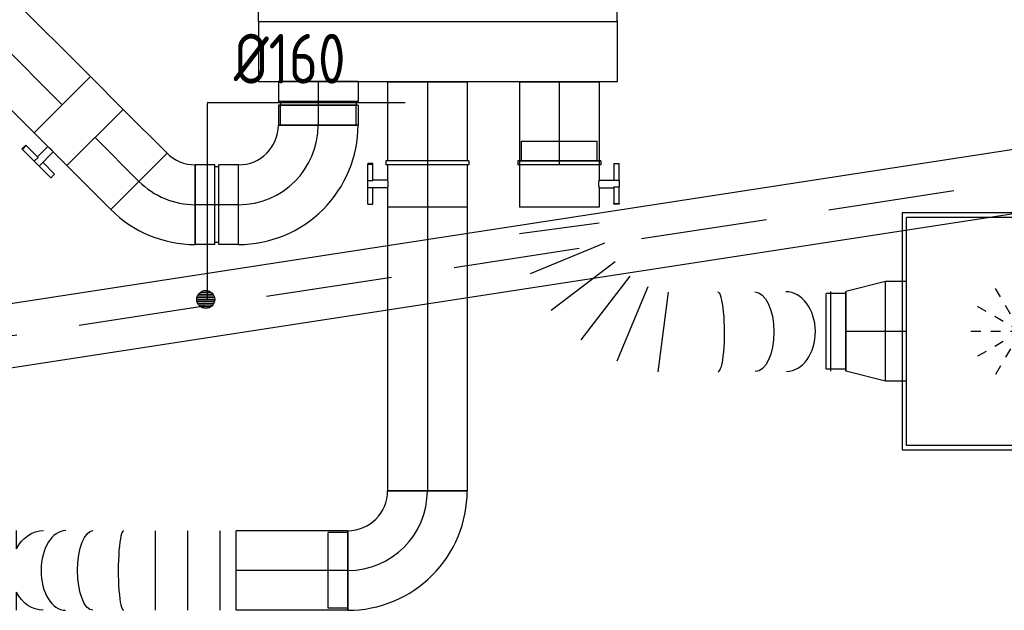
# Model space of a CAD drawing. Extents: x -156717 to 425753, y -51191 to 363295.
# Tile 413 of 502: x 217584 to 220057, y 112186 to 113669. Entities that reach past the tile are written whole.
import ezdxf
from ezdxf.enums import TextEntityAlignment as Align
from ezdxf.lldxf.tags import DXFTag

# ---------------------------------------------------------------- set-up
doc = ezdxf.new("R2010")
doc.units = 0
doc.header["$LTSCALE"] = 50
doc.linetypes.add('HIDDEN', pattern=[9.524999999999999, 6.35, -3.175])
doc.linetypes.add('STREEPJES', pattern=[0.1, 0.05, -0.05])
doc.layers.get('0').update_dxf_attribs({"linetype": 'CONTINUOUS'})
for name, color, linetype in [('57LB', 4, 'CONTINUOUS'), ('AIRCO', 3, 'CONTINUOUS'), ('WL570---_RETOUR_RST', 2, 'CONTINUOUS'), ('WL570---_TOEVOER', 3, 'CONTINUOUS'), ('WL570---_TOEVOER_HL', 8, 'CONTINUOUS'), ('WL570---_TOEVOER_RST', 2, 'CONTINUOUS'), ('WL570---_TOEVOER_RST_HL', 1, 'CONTINUOUS'), ('WL5911--_D', 2, 'CONTINUOUS'), ('WM570---_TOEVOER_PR', 1, 'CONTINUOUS'), ('WM570---_TOEVOER_RST_PR', 1, 'CONTINUOUS')]:
    doc.layers.add(name, color=color, linetype=linetype)
doc.styles.add('BURO-018', font='ARIAL.TTF', dxfattribs={"height": 63})
doc.styles.add('BURO-025', font='ARIAL.TTF', dxfattribs={"height": 125})
doc.styles.add('ISO25', font='ISO', dxfattribs={"width": 0.9})
tags = doc.linetypes.add('CENTER2', pattern=[28.575000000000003, 19.05, -3.175, 3.175, -3.175]).pattern_tags.tags
tags[10:11] = [DXFTag(74, 4), DXFTag(75, 0), DXFTag(340, '0'), DXFTag(46, 1.0), DXFTag(50, 0.0), DXFTag(44, 0.0), DXFTag(45, 0.0)]
tags[8:9] = [DXFTag(74, 4), DXFTag(75, 0), DXFTag(340, '0'), DXFTag(46, 1.0), DXFTag(50, 0.0), DXFTag(44, 0.0), DXFTag(45, 0.0)]
tags[6:7] = [DXFTag(74, 4), DXFTag(75, 0), DXFTag(340, '0'), DXFTag(46, 1.0), DXFTag(50, 0.0), DXFTag(44, 0.0), DXFTag(45, 0.0)]
tags[4:5] = [DXFTag(74, 4), DXFTag(75, 0), DXFTag(340, '0'), DXFTag(46, 1.0), DXFTag(50, 0.0), DXFTag(44, 0.0), DXFTag(45, 0.0)]

# ---------------------------------------------------------------- blocks, each defined once
blk = doc.blocks.new('CIRC1MM')
at = {"color": 2, "linetype": 'Continuous'}
for p, q in [((-0.5000000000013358, 0), (0.5000000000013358, 0)), ((-0.4898979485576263, 0.09999999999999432), (0.4898979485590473, 0.09999999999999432)), ((-0.4582575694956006, 0.1999999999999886), (0.4582575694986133, 0.1999999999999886)), ((-0.4000000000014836, 0.2999999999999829), (0.3999999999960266, 0.2999999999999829)), ((-0.3000000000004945, 0.4000000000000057), (0.3000000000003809, 0.4000000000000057)), ((-0.4898979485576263, -0.1000000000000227), (0.4898979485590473, -0.1000000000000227)), ((-0.4582575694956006, -0.1999999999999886), (0.4582575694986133, -0.1999999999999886)), ((-0.4000000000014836, -0.3000000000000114), (0.3999999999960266, -0.3000000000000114)), ((-0.3000000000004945, -0.3999999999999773), (0.3000000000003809, -0.3999999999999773))]:
    blk.add_line(p, q, dxfattribs=at)
blk.add_circle((-8.526512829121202e-14, 0), 0.4999999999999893, dxfattribs=at)
blk = doc.blocks.new('*U2327')
at = {"color": 2, "ltscale": 10}
for p, q in [((240, 449.9999999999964, -250), (-240, 449.9999999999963, -250)), ((-240, -450.0000000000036, -250), (-240.0000000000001, 449.9999999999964, -250)), ((240, -450.0000000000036, -250), (239.9999999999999, 449.9999999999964, -250)), ((240, -450.0000000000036, -250), (-240, -450.0000000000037, -250))]:
    blk.add_line(p, q, dxfattribs=at)
at = {"layer": 'WL5911--_D', "color": 2, "style": 'BURO-025'}
blk.add_attdef('POSNR', text='', height=125, dxfattribs=at).set_placement((0, 0), align=Align.MIDDLE)
blk = doc.blocks.new('*U2498')
at = {"color": 0, "ltscale": 10}
for p, q in [((-54.49999999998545, 100, -2960), (-4.999999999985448, 100, -2960)), ((-54.49999999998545, 100, -2960), (-54.49999999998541, -100, -2960)), ((-4.999999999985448, 100, -2960), (-4.999999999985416, -100, -2960)), ((5.000000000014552, 100, -2960), (54.50000000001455, 100, -2960)), ((5.000000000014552, 100, -2960), (5.000000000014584, -100, -2960)), ((54.50000000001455, 100, -2960), (54.50000000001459, -100, -2960)), ((-4.999999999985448, 95, -2960), (5.000000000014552, 95, -2960)), ((-4.999999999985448, -95, -2960), (5.000000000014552, -95, -2960)), ((-54.49999999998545, -100, -2960), (-4.999999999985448, -99.99999999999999, -2960)), ((5.000000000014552, -100, -2960), (54.50000000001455, -99.99999999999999, -2960))]:
    blk.add_line(p, q, dxfattribs=at)
at = {"layer": 'WL570---_TOEVOER_HL', "linetype": 'CENTER2'}
blk.add_line((-54.49999999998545, 0, -2960), (54.50000000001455, 1.752853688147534e-14, -2960), dxfattribs=at)
at = {"layer": 'WM570---_TOEVOER_PR', "color": 1, "style": 'BURO-018'}
blk.add_attdef('POSNR', text='', height=90, dxfattribs=at).set_placement((0, 0), align=Align.MIDDLE)
blk = doc.blocks.new('*U2499')
at = {"color": 0, "ltscale": 10}
for p, q in [((-199.9999999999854, -100, -2960), (-199.9999999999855, 100, -2960)), ((-199.9999999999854, 95, -2960), (-249.4999999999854, 94.99999999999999, -2960)), ((-249.4999999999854, -95, -2960), (-249.4999999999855, 95, -2960)), ((-199.9999999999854, -95, -2960), (-199.9999999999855, 95, -2960)), ((-199.9999999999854, -95, -2960), (-249.4999999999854, -95.00000000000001, -2960)), ((100.0000000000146, -200, -2960), (-99.99999999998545, -200, -2960))]:
    blk.add_line(p, q, dxfattribs=at)
for centre, radius, start, end in [((-199.9999999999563, -199.9999999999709, -2960), 299.9999999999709, 359.9999999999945, 90.0000000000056), ((-199.9999999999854, -200.0000000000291, -2960), 100.0000000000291, 1.670663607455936e-11, 90)]:
    blk.add_arc(centre, radius, start, end, dxfattribs=at)
at = {"layer": 'WL570---_TOEVOER_HL', "linetype": 'CENTER2'}
blk.add_arc((-199.9999999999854, -200, -2960), 200, 0, 90, dxfattribs=at)
at = {"layer": 'WM570---_TOEVOER_PR', "color": 1, "style": 'BURO-018'}
blk.add_attdef('POSNR', text='', height=90, dxfattribs=at).set_placement((0, 0), align=Align.MIDDLE)
blk = doc.blocks.new('*U2500')
at = {"color": 0, "ltscale": 10}
for p, q in [((-54.4999999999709, 100, -2960), (-4.999999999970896, 100, -2960)), ((-54.4999999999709, 100, -2960), (-54.49999999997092, -100, -2960)), ((-4.999999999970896, 100, -2960), (-4.999999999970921, -100, -2960)), ((5.000000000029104, 100, -2960), (54.5000000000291, 100, -2960)), ((5.000000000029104, 100, -2960), (5.000000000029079, -100, -2960)), ((54.5000000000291, 100, -2960), (54.50000000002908, -100, -2960)), ((-4.999999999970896, 95, -2960), (5.000000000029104, 95, -2960)), ((-4.999999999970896, -95, -2960), (5.000000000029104, -95, -2960)), ((-54.4999999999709, -100, -2960), (-4.999999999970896, -100, -2960)), ((5.000000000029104, -100, -2960), (54.5000000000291, -100, -2960))]:
    blk.add_line(p, q, dxfattribs=at)
at = {"layer": 'WL570---_TOEVOER_HL', "linetype": 'CENTER2'}
blk.add_line((-54.4999999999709, 0, -2960), (54.5000000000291, -1.334865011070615e-14, -2960), dxfattribs=at)
at = {"layer": 'WM570---_TOEVOER_PR', "color": 1, "style": 'BURO-018'}
blk.add_attdef('POSNR', text='', height=90, dxfattribs=at).set_placement((0, 0), align=Align.MIDDLE)
blk = doc.blocks.new('*U2501')
at = {"color": 0, "ltscale": 10}
for p, q in [((1.455191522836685e-11, 99.9999999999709, -2960), (155.815687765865, 99.99999999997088, -2960)), ((1.455191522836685e-11, -100.0000000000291, -2960), (1.457411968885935e-11, 99.99999999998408, -2960)), ((1.455191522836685e-11, -100.0000000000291, -2960), (155.815687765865, -100.0000000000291, -2960))]:
    blk.add_line(p, q, dxfattribs=at)
at = {"layer": 'WL570---_TOEVOER_HL', "linetype": 'CENTER2'}
blk.add_line((1.455191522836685e-11, -2.91038304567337e-11, -2960), (155.815687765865, -2.912112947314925e-11, -2960), dxfattribs=at)
at = {"layer": 'WM570---_TOEVOER_PR', "color": 1, "style": 'BURO-018'}
blk.add_attdef('POSNR', text='', height=90, dxfattribs=at).set_placement((0, 0), align=Align.MIDDLE)
blk = doc.blocks.new('*U2502')
at = {"color": 0, "ltscale": 10}
for p, q in [((-82.79999999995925, -100, -2960), (-82.79999999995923, 100, -2960)), ((129.2591196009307, 12.16223663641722, -2960), (-12.16223663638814, -129.2591196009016, -2960))]:
    blk.add_line(p, q, dxfattribs=at)
for centre, radius, start, end in [((-82.79999999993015, -199.8968829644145, -2960), 299.8968829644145, 44.999999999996, 90.00000000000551), ((-82.79999999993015, -199.8968829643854, -2960), 99.89688296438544, 44.99999999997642, 90.0000000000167)]:
    blk.add_arc(centre, radius, start, end, dxfattribs=at)
at = {"layer": 'WL570---_TOEVOER_HL', "linetype": 'CENTER2'}
blk.add_arc((-82.79999999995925, -199.8968829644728, -2960), 199.8968829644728, 45, 90, dxfattribs=at)
at = {"layer": 'WM570---_TOEVOER_PR', "color": 1, "style": 'BURO-018'}
blk.add_attdef('POSNR', text='', height=90, dxfattribs=at).set_placement((0, 0), align=Align.MIDDLE)
blk = doc.blocks.new('*U2503')
at = {"color": 2, "ltscale": 10}
for p, q in [((-9.700000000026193, 149.9999999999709, -2960), (-51.23601183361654, 149.9999999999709, -2960)), ((-51.23601183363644, 136.666666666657, -2960), (-51.23601183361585, 149.9999999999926, -2960)), ((-9.700000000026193, 100, -2960), (-9.700000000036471, 149.999999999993, -2960)), ((-9.700000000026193, 149.9999999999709, -2960), (7.442182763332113, 149.9999999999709, -2960)), ((7.442182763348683, 136.666666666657, -2960), (7.442182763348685, 149.999999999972, -2960)), ((49.56934516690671, 149.9999999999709, -2960), (7.442182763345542, 149.9999999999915, -2960)), ((49.56934516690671, 149.9999999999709, -2960), (51.23601183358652, 150.0000000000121, -2960)), ((49.56934516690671, 136.666666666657, -2960), (49.56934516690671, 149.999999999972, -2960)), ((51.23601183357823, 150.0000000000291, -2960), (51.23601183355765, 136.6666666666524, -2960)), ((-51.23601183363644, 136.666666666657, -2960), (-9.700000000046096, 136.666666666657, -2960)), ((7.442182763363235, 136.666666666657, -2960), (49.5693451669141, 136.6666666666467, -2960)), ((9.699999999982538, 99.9999999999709, -2960), (9.699999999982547, 136.6666666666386, -2960)), ((51.23601183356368, 136.6666666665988, -2960), (49.56934516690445, 136.6666666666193, -2960)), ((-58.20000000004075, 100.0000000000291, -2960), (-9.700000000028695, 100.0000000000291, -2960)), ((-58.20000000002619, -100.0000000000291, -2960), (-58.20000000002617, 99.99999999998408, -2960)), ((9.699999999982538, 99.9999999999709, -2960), (58.19999999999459, 99.99999999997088, -2960)), ((58.19999999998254, 99.9999999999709, -2960), (58.19999999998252, -100.0000000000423, -2960)), ((-58.20000000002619, -100.0000000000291, -2960), (58.19999999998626, -100.0000000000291, -2960))]:
    blk.add_line(p, q, dxfattribs=at)
blk.add_spline([(9.65023245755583, 99.99518481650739, -2960), (9.501440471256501, 99.98093503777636, -2960), (9.25515084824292, 99.9578301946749, -2960), (8.91389085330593, 99.92681046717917, -2960), (8.481162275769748, 99.88913911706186, -2960), (7.961405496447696, 99.84635184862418, -2960), (7.359953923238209, 99.8001949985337, -2960), (6.682979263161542, 99.75255491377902, -2960), (5.937428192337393, 99.70538126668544, -2960), (5.130951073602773, 99.66060735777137, -2960), (4.27182345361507, 99.62007064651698, -2960), (3.368861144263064, 99.58543681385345, -2960), (2.431329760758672, 99.55813057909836, -2960), (1.468849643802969, 99.5392762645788, -2960), (0.4912971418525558, 99.52965072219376, -2960), (-0.4912967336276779, 99.5296507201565, -2960), (-1.468849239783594, 99.53927625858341, -2960), (-2.431329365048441, 99.55813056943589, -2960), (-3.368860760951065, 99.58543680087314, -2960), (-4.271823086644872, 99.6200706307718, -2960), (-5.13095072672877, 99.66060733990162, -2960), (-5.9374278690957, 99.7053812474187, -2960), (-6.682978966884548, 99.75255489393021, -2960), (-7.359953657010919, 99.80019497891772, -2960), (-7.96140526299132, 99.84635182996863, -2960), (-8.481162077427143, 99.88913910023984, -2960), (-8.91389069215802, 99.92681045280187, -2960), (-9.25515072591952, 99.9578301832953, -2960), (-9.50144038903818, 99.98093502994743, -2960), (-9.650232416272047, 99.99518481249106, -2960), (-9.700000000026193, 100, -2960)], degree=3, dxfattribs=at)
at = {"layer": 'WL570---_TOEVOER', "color": 1, "style": 'BURO-018'}
blk.add_attdef('I', text='', height=90, dxfattribs=at).set_placement((0, 0), align=Align.MIDDLE)
at = {"layer": 'WM570---_TOEVOER_PR', "color": 1, "style": 'BURO-018'}
blk.add_attdef('POSNR', text='', height=90, dxfattribs=at).set_placement((0, 0), align=Align.MIDDLE)
blk = doc.blocks.new('*U2504')
at = {"color": 0, "ltscale": 10}
for p, q in [((-2.91038304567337e-11, 100, -2960), (684.1314966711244, 99.99999999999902, -2960)), ((684.1314966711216, 100, -2960), (684.1314966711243, -100.0000000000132, -2960)), ((-1.455191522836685e-11, -100.0000000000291, -2960), (684.131496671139, -100.0000000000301, -2960))]:
    blk.add_line(p, q, dxfattribs=at)
at = {"layer": 'WL570---_TOEVOER_HL', "linetype": 'CENTER2'}
blk.add_line((-1.455191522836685e-11, 0, -2960), (684.131496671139, -9.874001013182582e-13, -2960), dxfattribs=at)
at = {"layer": 'WM570---_TOEVOER_PR', "color": 1, "style": 'BURO-018'}
blk.add_attdef('POSNR', text='', height=90, dxfattribs=at).set_placement((0, 0), align=Align.MIDDLE)
blk = doc.blocks.new('*U2505')
at = {"color": 0, "ltscale": 10}
for p, q in [((-199.9999999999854, -100, -2960), (-199.9999999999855, 100, -2960)), ((100.0000000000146, -200, -2960), (-99.99999999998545, -200, -2960)), ((-94.99999999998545, -200, -2960), (-94.99999999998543, -249.5, -2960)), ((95.00000000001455, -200, -2960), (-94.99999999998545, -200, -2960)), ((95.00000000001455, -200, -2960), (95.00000000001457, -249.5, -2960)), ((95.00000000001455, -249.5, -2960), (-94.99999999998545, -249.5, -2960))]:
    blk.add_line(p, q, dxfattribs=at)
for centre, radius, start, end in [((-199.9999999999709, -199.9999999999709, -2960), 299.9999999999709, 359.9999999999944, 90.00000000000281), ((-200, -200.0000000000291, -2960), 100.0000000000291, 1.670663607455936e-11, 89.9999999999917)]:
    blk.add_arc(centre, radius, start, end, dxfattribs=at)
at = {"layer": 'WL570---_TOEVOER_HL', "linetype": 'CENTER2'}
blk.add_arc((-199.9999999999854, -200, -2960), 200, 0, 90, dxfattribs=at)
at = {"layer": 'WM570---_TOEVOER_PR', "color": 1, "style": 'BURO-018'}
blk.add_attdef('POSNR', text='', height=90, dxfattribs=at).set_placement((0, 0), align=Align.MIDDLE)
blk = doc.blocks.new('*U2506')
at = {"color": 0, "ltscale": 10}
for p, q in [((-4.999999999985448, 104, -2960), (5.000000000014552, 104, -2960)), ((-4.999999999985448, 104, -2960), (-4.999999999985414, -104, -2960)), ((-4.999999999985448, 104, -2960), (-4.999999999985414, -104, -2960)), ((5.000000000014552, 104, -2960), (5.000000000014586, -104, -2960)), ((5.000000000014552, 104, -2960), (5.000000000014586, -104, -2960)), ((-4.999999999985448, -104, -2960), (5.000000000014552, -104, -2960))]:
    blk.add_line(p, q, dxfattribs=at)
at = {"layer": 'WL570---_TOEVOER_HL', "linetype": 'CENTER2'}
blk.add_line((-4.999999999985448, 0, -2960), (5.000000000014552, 1.608122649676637e-15, -2960), dxfattribs=at)
at = {"layer": 'WM570---_TOEVOER_PR', "color": 1, "style": 'BURO-018'}
blk.add_attdef('POSNR', text='', height=90, dxfattribs=at).set_placement((0, 0), align=Align.MIDDLE)
blk = doc.blocks.new('*U2507')
at = {"color": 2, "ltscale": 10}
for p, q in [((-48.19999999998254, 100, -2960), (58.20000000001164, 100, -2960)), ((58.20000000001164, 100, -2960), (58.20000000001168, -100, -2960)), ((-48.19999999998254, -100, -2960), (-9.699999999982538, -100, -2960)), ((-9.699999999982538, -100, -2960), (-9.699999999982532, -136.6666666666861, -2960)), ((9.700000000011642, -100, -2960), (9.70000000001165, -150, -2960)), ((9.700000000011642, -100, -2960), (58.20000000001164, -99.99999999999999, -2960)), ((-51.23601183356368, -136.6666666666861, -2960), (-51.23601183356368, -150.0000000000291, -2960)), ((-49.56934516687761, -136.6666666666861, -2960), (-51.23601183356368, -136.6666666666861, -2960)), ((-7.442182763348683, -136.6666666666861, -2960), (-49.56934516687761, -136.6666666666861, -2960)), ((-49.56934516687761, -150, -2960), (-49.56934516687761, -136.6666666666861, -2960)), ((-7.442182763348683, -136.6666666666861, -2960), (-7.442182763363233, -150, -2960)), ((51.23601183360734, -136.6666666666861, -2960), (9.700000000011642, -136.6666666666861, -2960)), ((51.23601183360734, -150, -2960), (51.23601183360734, -136.6666666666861, -2960)), ((-51.23601183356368, -150.0000000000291, -2960), (-49.56934516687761, -150, -2960)), ((-7.442182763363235, -150, -2960), (-49.56934516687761, -150, -2960)), ((9.700000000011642, -150, -2960), (-7.442182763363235, -150, -2960)), ((51.23601183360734, -150, -2960), (9.700000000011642, -150, -2960))]:
    blk.add_line(p, q, dxfattribs=at)
blk.add_spline([(-9.65023243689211, -99.99518481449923, -2960), (-9.501440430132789, -99.98093503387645, -2960), (-9.255150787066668, -99.95783018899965, -2960), (-8.913890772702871, -99.92681045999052, -2960), (-8.481162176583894, -99.88913910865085, -2960), (-7.96140537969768, -99.84635183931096, -2960), (-7.359953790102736, -99.80019498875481, -2960), (-6.682979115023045, -99.75255490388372, -2960), (-5.937428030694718, -99.70538125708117, -2960), (-5.130950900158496, -99.66060734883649, -2960), (-4.271823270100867, -99.62007063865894, -2960), (-3.368860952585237, -99.5854368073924, -2960), (-2.431329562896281, -99.55813057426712, -2960), (-1.46884944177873, -99.53927626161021, -2960), (-0.491296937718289, -99.52965072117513, -2960), (0.4912969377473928, -99.52965072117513, -2960), (1.468849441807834, -99.53927626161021, -2960), (2.431329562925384, -99.55813057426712, -2960), (3.368860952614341, -99.5854368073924, -2960), (4.271823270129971, -99.62007063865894, -2960), (5.130950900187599, -99.66060734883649, -2960), (5.937428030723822, -99.70538125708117, -2960), (6.682979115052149, -99.75255490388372, -2960), (7.35995379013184, -99.80019498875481, -2960), (7.961405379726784, -99.84635183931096, -2960), (8.481162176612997, -99.88913910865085, -2960), (8.913890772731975, -99.92681045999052, -2960), (9.255150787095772, -99.95783018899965, -2960), (9.501440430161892, -99.98093503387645, -2960), (9.650232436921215, -99.99518481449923, -2960), (9.700000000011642, -100, -2960)], degree=3, dxfattribs=at)
at = {"layer": 'WL570---_TOEVOER', "color": 1, "style": 'BURO-018'}
blk.add_attdef('I', text='', height=90, dxfattribs=at).set_placement((0, 0), align=Align.MIDDLE)
at = {"layer": 'WM570---_TOEVOER_PR', "color": 1, "style": 'BURO-018'}
blk.add_attdef('POSNR', text='', height=90, dxfattribs=at).set_placement((0, 0), align=Align.MIDDLE)
blk = doc.blocks.new('*U2508')
at = {"color": 0, "ltscale": 10}
for p, q in [((1.455191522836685e-11, 100, -2960), (197.7868219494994, 100, -2960)), ((1.455191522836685e-11, -100, -2960), (1.451975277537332e-11, 100, -2960)), ((1.455191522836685e-11, -100, -2960), (197.7868219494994, -99.99999999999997, -2960))]:
    blk.add_line(p, q, dxfattribs=at)
at = {"layer": 'WL570---_TOEVOER_HL', "linetype": 'CENTER2'}
blk.add_line((1.455191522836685e-11, 0, -2960), (197.7868219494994, 3.180654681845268e-14, -2960), dxfattribs=at)
at = {"layer": 'WM570---_TOEVOER_PR', "color": 1, "style": 'BURO-018'}
blk.add_attdef('POSNR', text='', height=90, dxfattribs=at).set_placement((0, 0), align=Align.MIDDLE)
blk = doc.blocks.new('*U2509')
at = {"color": 0, "ltscale": 10}
for p, q in [((1.455191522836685e-11, 100, -2960), (819.1273330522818, 100.0000000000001, -2960)), ((819.1273330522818, 100, -2960), (819.1273330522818, -100, -2960)), ((1.455191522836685e-11, -100, -2960), (38.54976756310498, -100, -2960)), ((57.90000000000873, -100, -2960), (819.1273330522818, -99.99999999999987, -2960))]:
    blk.add_line(p, q, dxfattribs=at)
at = {"layer": 'WL570---_TOEVOER_HL', "linetype": 'CENTER2'}
blk.add_line((1.455191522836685e-11, 0, -2960), (819.1273330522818, 1.317257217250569e-13, -2960), dxfattribs=at)
at = {"layer": 'WM570---_TOEVOER_PR', "color": 1, "style": 'BURO-018'}
blk.add_attdef('POSNR', text='', height=90, dxfattribs=at).set_placement((0, 0), align=Align.MIDDLE)
blk = doc.blocks.new('*U2510')
at = {"color": 0, "ltscale": 10}
for p, q in [((0, 100, -2960), (197.7868219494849, 99.99999999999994, -2960)), ((0, -100, -2960), (5.66553889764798e-14, 100, -2960)), ((0, -100, -2960), (197.7868219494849, -100.0000000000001, -2960))]:
    blk.add_line(p, q, dxfattribs=at)
at = {"layer": 'WL570---_TOEVOER_HL', "linetype": 'CENTER2'}
blk.add_line((0, 0, -2960), (197.7868219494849, -5.602844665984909e-14, -2960), dxfattribs=at)
at = {"layer": 'WM570---_TOEVOER_PR', "color": 1, "style": 'BURO-018'}
blk.add_attdef('POSNR', text='', height=90, dxfattribs=at).set_placement((0, 0), align=Align.MIDDLE)
blk = doc.blocks.new('*U2511')
at = {"color": 0, "ltscale": 10}
for p, q in [((-4.999999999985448, 104, -2960), (5.000000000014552, 104, -2960)), ((-4.999999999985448, 104, -2960), (-4.999999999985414, -104, -2960)), ((-4.999999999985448, 104, -2960), (-4.999999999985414, -104, -2960)), ((5.000000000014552, 104, -2960), (5.000000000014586, -104, -2960)), ((5.000000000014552, 104, -2960), (5.000000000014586, -104, -2960)), ((-4.999999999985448, -104, -2960), (5.000000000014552, -104, -2960))]:
    blk.add_line(p, q, dxfattribs=at)
at = {"layer": 'WL570---_TOEVOER_HL', "linetype": 'CENTER2'}
blk.add_line((-4.999999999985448, 0, -2960), (5.000000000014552, 1.608122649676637e-15, -2960), dxfattribs=at)
at = {"layer": 'WM570---_TOEVOER_PR', "color": 1, "style": 'BURO-018'}
blk.add_attdef('POSNR', text='', height=90, dxfattribs=at).set_placement((0, 0), align=Align.MIDDLE)
blk = doc.blocks.new('*U2524')
at = {"color": 0, "ltscale": 10}
for p, q in [((297.5, 297.5, -2782.5), (-297.5, 297.5, -2782.5)), ((-297.5, 297.5, -2782.5), (-297.5, -297.5, -2782.5)), ((297.5, -297.5, -2782.5), (297.5, 297.5, -2782.5)), ((286.5, 286.5, -2782.5), (-286.5, 286.5, -2782.5)), ((-286.5, -286.5, -2782.5), (-286.5, 286.5, -2782.5)), ((286.5, -286.5, -2782.5), (286.5, 286.5, -2782.5)), ((286.5, -286.5, -2782.5), (-286.5, -286.5, -2782.5)), ((-297.5, -297.5, -2782.5), (297.5, -297.5, -2782.5))]:
    blk.add_line(p, q, dxfattribs=at)
at = {"color": 8, "linetype": 'STREEPJES', "ltscale": 10}
for q in [(0, 125, -2782.5), (-62.5, 108.2531754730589, -2782.5), (62.5, 108.2531754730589, -2782.5), (-108.2531754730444, 62.5, -2782.5), (108.2531754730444, 62.5, -2782.5), (-125, 0, -2782.5), (-108.2531754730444, -62.5, -2782.5), (-62.5, -108.2531754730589, -2782.5), (0, -125, -2782.5), (62.5, -108.2531754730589, -2782.5), (108.2531754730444, -62.5, -2782.5), (125, 0, -2782.5)]:
    blk.add_line((0, 0, -2782.5), q, dxfattribs=at)
at = {"layer": 'WL570---_TOEVOER_RST_HL', "linetype": 'CENTER2'}
blk.add_circle((0, 0, -2782.5), 0.075, dxfattribs=at)
at = {"layer": 'WL570---_TOEVOER_RST', "color": 1, "style": 'BURO-018'}
for tag in ['MC', 'Q']:
    blk.add_attdef(tag, text='', height=90, dxfattribs=at).set_placement((0, 0), align=Align.MIDDLE)
at = {"layer": 'WM570---_TOEVOER_RST_PR', "color": 1, "style": 'BURO-018'}
blk.add_attdef('POSNR', text='', height=90, dxfattribs=at).set_placement((0, 0), align=Align.MIDDLE)
blk = doc.blocks.new('*U2526')
at = {"color": 0, "ltscale": 10}
for p, q in [((2.91038304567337e-11, 100, -2960), (279.9408891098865, 99.99999999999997, -2960)), ((2.91038304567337e-11, -100, -2960), (2.912832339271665e-11, 100, -2960)), ((279.9408891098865, 100, -2960), (279.9408891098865, -100, -2960)), ((2.91038304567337e-11, -100, -2960), (279.9408891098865, -100, -2960))]:
    blk.add_line(p, q, dxfattribs=at)
at = {"layer": 'WL570---_TOEVOER_HL', "linetype": 'CENTER2'}
blk.add_line((2.91038304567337e-11, 0, -2960), (279.9408891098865, -3.42828713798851e-14, -2960), dxfattribs=at)
at = {"layer": 'WM570---_TOEVOER_PR', "color": 1, "style": 'BURO-018'}
blk.add_attdef('POSNR', text='', height=90, dxfattribs=at).set_placement((0, 0), align=Align.MIDDLE)
blk = doc.blocks.new('*U2527')
at = {"color": 0, "ltscale": 10}
for p, q in [((2.91038304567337e-11, 100, -2960), (2.907933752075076e-11, -100, -2960)), ((40.56544378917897, 100, -2960), (40.56544378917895, -100, -2960)), ((121.6963313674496, 100, -2960), (121.6963313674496, -100, -2960)), ((202.8272189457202, 100, -2960), (202.8272189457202, -100, -2960)), ((552.0520909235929, 99.6189213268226, -2960), (552.0520909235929, 54.03541248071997, -2960)), ((594.2204792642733, 99.6189213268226, -2960), (594.2204792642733, -100.3810786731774, -2960)), ((552.0520909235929, -54.35944207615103, -2960), (552.0520909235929, -100.3810786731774, -2960))]:
    blk.add_line(p, q, dxfattribs=at)
for centre, major_axis, ratio, start_param, end_param in [((283.1331663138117, 0, -2960), (-0.03314990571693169, -99.9999999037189), 0.1324679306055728, 6.283141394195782, 9.42473404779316), ((428.5775862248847, -0.1491251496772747, -2960), (-0.1956157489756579, -99.9998172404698), 0.6172811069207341, 6.282860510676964, 9.424453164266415)]:
    blk.add_ellipse(centre, major_axis=major_axis, ratio=ratio, start_param=start_param, end_param=end_param, dxfattribs=at)
at = {"color": 0, "ltscale": 10, "extrusion": (0, 0, -1)}
for centre, major_axis, ratio, start_param, end_param in [((359.8728345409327, -0.05087826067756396, -2960), (0.1046491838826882, 99.99995148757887), 0.388266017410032, 6.283036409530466, 9.424629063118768), ((484.5081001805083, -0.2879635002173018, -2960), (0.3402223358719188, 99.99943622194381), 0.8037154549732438, 6.282445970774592, 7.276962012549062), ((484.5081001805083, -0.2879635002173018, -2960), (0.3402223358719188, 99.99943622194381), 0.8037154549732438, 2.139349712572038, 3.140853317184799)]:
    blk.add_ellipse(centre, major_axis=major_axis, ratio=ratio, start_param=start_param, end_param=end_param, dxfattribs=at)
at = {"layer": 'WM570---_TOEVOER_PR', "color": 1, "style": 'BURO-018'}
blk.add_attdef('POSNR', text='', height=90, dxfattribs=at).set_placement((0, 0), align=Align.MIDDLE)
blk = doc.blocks.new('*U2528')
at = {"color": 0, "ltscale": 10}
for p, q in [((-53, 125, -2805), (0, 125, -2805)), ((-53, 125, -2805), (-53.00000000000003, -125, -2805)), ((0, 125, -2805), (99.10000000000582, 99.99999999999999, -2805)), ((0, 125, -2805), (-3.061616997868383e-14, -125, -2805)), ((0, 125, -2805), (-3.061616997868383e-14, -125, -2805)), ((0, 125, -2805), (-3.061616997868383e-14, -125, -2805)), ((99.10000000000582, 100, -2805), (99.10000000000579, -100, -2805)), ((99.10000000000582, 100, -2805), (99.10000000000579, -100, -2805)), ((99.10000000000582, 95, -2805), (148.6000000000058, 95, -2805)), ((148.6000000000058, 95, -2805), (148.6000000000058, -95, -2805)), ((148.6000000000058, 95, -2805), (148.6000000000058, -95, -2805)), ((99.10000000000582, -95, -2805), (148.6000000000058, -95, -2805)), ((0, -125, -2805), (99.10000000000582, -100, -2805)), ((-53, -125, -2805), (0, -125, -2805))]:
    blk.add_line(p, q, dxfattribs=at)
at = {"layer": 'WL570---_TOEVOER_RST_HL', "linetype": 'CENTER2'}
for p, q in [((-53, 0, -2805), (0, -6.490628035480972e-15, -2805)), ((0, 0, -2805), (99.10000000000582, -1.213624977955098e-14, -2805))]:
    blk.add_line(p, q, dxfattribs=at)
blk.add_circle((99.10000000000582, 0, -2805), 0.075, dxfattribs=at)
at = {"layer": 'WM570---_TOEVOER_RST_PR', "color": 1, "style": 'BURO-018'}
blk.add_attdef('POSNR', text='', height=90, dxfattribs=at).set_placement((0, 0), align=Align.MIDDLE)
blk = doc.blocks.new('*U2529')
at = {"color": 2, "ltscale": 10}
for p, q in [((-9.699999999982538, 150.0000000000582, -2960), (-51.23601183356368, 150.0000000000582, -2960)), ((-51.23601183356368, 136.6666666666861, -2960), (-51.23601183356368, 150.0000000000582, -2960)), ((-9.699999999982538, 100, -2960), (-9.699999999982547, 150, -2960)), ((-9.699999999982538, 150, -2960), (7.442182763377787, 150, -2960)), ((7.442182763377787, 136.6666666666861, -2960), (7.442182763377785, 150, -2960)), ((49.56934516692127, 150.0000000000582, -2960), (7.442182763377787, 150.0000000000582, -2960)), ((49.56934516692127, 150.0000000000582, -2960), (51.23601183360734, 150.0000000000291, -2960)), ((49.56934516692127, 136.6666666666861, -2960), (49.56934516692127, 150.0000000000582, -2960)), ((51.23601183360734, 150.0000000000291, -2960), (51.23601183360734, 136.6666666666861, -2960)), ((-51.23601183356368, 136.6666666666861, -2960), (-9.699999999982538, 136.6666666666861, -2960)), ((7.442182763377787, 136.6666666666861, -2960), (49.56934516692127, 136.6666666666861, -2960)), ((9.700000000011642, 100, -2960), (9.700000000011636, 136.6666666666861, -2960)), ((51.23601183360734, 136.6666666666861, -2960), (49.56934516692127, 136.6666666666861, -2960)), ((-58.19999999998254, 100, -2960), (-9.699999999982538, 100, -2960)), ((-58.19999999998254, -100, -2960), (-58.19999999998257, 100, -2960)), ((9.700000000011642, 100, -2960), (58.20000000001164, 100, -2960)), ((58.20000000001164, 100, -2960), (58.20000000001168, -100, -2960)), ((-58.19999999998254, 95, -2960), (-107.6999999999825, 94.99999999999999, -2960)), ((-107.6999999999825, -95, -2960), (-107.6999999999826, 95, -2960)), ((-58.19999999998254, -95, -2960), (-107.6999999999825, -95.00000000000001, -2960)), ((-58.19999999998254, -100, -2960), (58.20000000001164, -99.99999999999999, -2960))]:
    blk.add_line(p, q, dxfattribs=at)
blk.add_spline([(9.650232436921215, 99.99518481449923, -2960), (9.501440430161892, 99.98093503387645, -2960), (9.255150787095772, 99.95783018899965, -2960), (8.913890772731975, 99.92681045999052, -2960), (8.481162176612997, 99.88913910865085, -2960), (7.961405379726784, 99.84635183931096, -2960), (7.35995379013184, 99.80019498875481, -2960), (6.682979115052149, 99.75255490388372, -2960), (5.937428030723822, 99.70538125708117, -2960), (5.130950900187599, 99.66060734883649, -2960), (4.271823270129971, 99.62007063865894, -2960), (3.368860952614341, 99.5854368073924, -2960), (2.431329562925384, 99.55813057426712, -2960), (1.468849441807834, 99.53927626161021, -2960), (0.4912969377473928, 99.52965072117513, -2960), (-0.491296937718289, 99.52965072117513, -2960), (-1.46884944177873, 99.53927626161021, -2960), (-2.431329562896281, 99.55813057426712, -2960), (-3.368860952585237, 99.5854368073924, -2960), (-4.271823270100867, 99.62007063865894, -2960), (-5.130950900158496, 99.66060734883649, -2960), (-5.937428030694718, 99.70538125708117, -2960), (-6.682979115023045, 99.75255490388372, -2960), (-7.359953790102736, 99.80019498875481, -2960), (-7.96140537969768, 99.84635183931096, -2960), (-8.481162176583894, 99.88913910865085, -2960), (-8.913890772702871, 99.92681045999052, -2960), (-9.255150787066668, 99.95783018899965, -2960), (-9.501440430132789, 99.98093503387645, -2960), (-9.65023243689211, 99.99518481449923, -2960), (-9.699999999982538, 100, -2960)], degree=3, dxfattribs=at)
at = {"layer": 'WL570---_TOEVOER', "color": 1, "style": 'BURO-018'}
blk.add_attdef('I', text='', height=90, dxfattribs=at).set_placement((0, 0), align=Align.MIDDLE)
at = {"layer": 'WM570---_TOEVOER_PR', "color": 1, "style": 'BURO-018'}
blk.add_attdef('POSNR', text='', height=90, dxfattribs=at).set_placement((0, 0), align=Align.MIDDLE)
blk = doc.blocks.new('*U2530')
at = {"color": 0, "ltscale": 10}
for p, q in [((212.3462543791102, 719.725937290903, -2960), (412.3462543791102, 719.725937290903, -2960)), ((212.3462543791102, 681.4358419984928, -2960), (412.3462543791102, 681.4358419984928, -2960)), ((213.5030244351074, 273.6695004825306, -2960), (413.5030244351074, 247.3390009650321, -2960)), ((386.2436854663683, 145.6057629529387, -2960), (199.8733549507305, 222.8028814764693, -2960)), ((173.5428554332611, 177.1971185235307, -2960), (333.5826864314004, 54.39423704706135, -2960)), ((259.108787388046, -20.07966199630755, -2960), (136.3059059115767, 139.9601690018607, -2960)), ((1.455191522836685e-11, 100, -2960), (1.458407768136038e-11, -100, -2960)), ((66.16402347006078, -100, -2960), (39.83352395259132, 100, -2960)), ((90.70014295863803, 113.6296694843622, -2960), (167.8972614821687, -72.74066103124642, -2960))]:
    blk.add_line(p, q, dxfattribs=at)
for centre, major_axis, ratio, start_param, end_param in [((312.8285589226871, 569.8020293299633, -2960), (99.99672461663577, 0.8290254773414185), 0.7337736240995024, 0.001938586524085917, 3.143531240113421), ((313.5030244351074, 398.6842510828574, -2960), (99.99999790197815, 0.1252905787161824), 0.1633990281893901, 0.0002047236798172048, 3.14179737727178)]:
    blk.add_ellipse(centre, major_axis=major_axis, ratio=ratio, start_param=start_param, end_param=end_param, dxfattribs=at)
at = {"color": 0, "ltscale": 10, "extrusion": (0, 0, -1)}
blk.add_ellipse((313.2701268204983, 491.6270899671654, -2960), major_axis=(-99.9992646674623, -0.407709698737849), ratio=0.4731992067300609, start_param=0.000743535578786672, end_param=3.142336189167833, dxfattribs=at)
at = {"layer": 'WM570---_TOEVOER_PR', "color": 1, "style": 'BURO-018'}
blk.add_attdef('POSNR', text='', height=90, dxfattribs=at).set_placement((0, 0), align=Align.MIDDLE)

msp = doc.modelspace()

# ---------------------------------------------------------------- linework, layer by layer
at = {"layer": '57LB', "color": 8}
for p, q in [((223210.7850579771, 113824.5091918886), (217283.3123062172, 112913.2077859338)), ((223235.0981142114, 113666.3672452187), (217308.0812418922, 112755.1359270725))]:
    msp.add_line(p, q, dxfattribs=at)
at = {"layer": '57LB', "color": 8, "linetype": 'HIDDEN'}
msp.add_line((223225.303577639, 113745.801355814), (216801.5011373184, 112758.1932400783), dxfattribs=at)
at = {"layer": '57LB', "color": 8, "linetype": 'Continuous'}
for p, q in [((218054.7221218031, 113460.9537825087), (218551.9503852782, 113460.9537825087)), ((218054.7221218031, 113459.1976588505), (218054.7221218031, 112966.7631009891))]:
    msp.add_line(p, q, dxfattribs=at)
at = {"layer": 'WL570---_RETOUR_RST'}
for p, q in [((218184.2886215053, 113664.3846518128, -2700), (218184.2886215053, 113514.3846518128, -2700)), ((219085.59546291, 113514.3846518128, -2700), (219085.59546291, 113666.1135295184, -2700)), ((218184.2886215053, 113514.3846518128, -2700), (219085.59546291, 113514.3846518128, -2700))]:
    msp.add_line(p, q, dxfattribs=at)

# ---------------------------------------------------------------- block references
at = {"layer": '57LB', "color": 8, "linetype": 'Continuous', "xscale": 45, "yscale": 45, "zscale": 45}
msp.add_blockref('CIRC1MM', (218051.4451676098, 112966.6988212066), dxfattribs=at)
at = {"layer": 'AIRCO', "rotation": 270}
msp.add_blockref('*U2327', (218634.2886215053, 113904.3846518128, 2960), dxfattribs=at)
at = {"layer": 'WL570---_TOEVOER'}
for name, p, rotation in [('*U2504', (217691.0863709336, 113455.7424819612, 2960), 134.9999999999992), ('*U2503', (217732.2399855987, 113414.5888672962, 2960), 135), ('*U2498', (218333.9203711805, 113459.2084817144, 2960), 270), ('*U2508', (218608.0981852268, 113512.8773131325, 2960), 270), ('*U2510', (218939.3131257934, 113512.8773131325, 2960), 270), ('*U2499', (218333.9203711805, 113204.7084817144, 2960), 270), ('*U2501', (217883.5719296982, 113263.2569231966, 2960), 135), ('*U2529', (218939.3131257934, 113256.890491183, 2960), 270), ('*U2502', (217942.1203711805, 113204.7084817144, 2960), 180), ('*U2500', (218079.4203711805, 113204.7084817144, 2960), 180), ('*U2507', (218608.0981852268, 113256.890491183, 2960), 270), ('*U2506', (218608.0981852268, 113310.090491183, 2960), 270), ('*U2509', (218608.0981852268, 113305.090491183, 2960), 270), ('*U2511', (218939.3131257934, 113310.090491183, 2960), 270), ('*U2530', (218939.3131257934, 113198.690491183, 2960), 270), ('*U2505', (218608.0981852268, 112285.9631581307, 2960), 270), ('*U2527', (218128.157296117, 112285.9631581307, 2960), 180), ('*U2526', (218408.0981852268, 112285.9631581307, 2960), 180)]:
    msp.add_blockref(name, p, dxfattribs=dict(at, rotation=rotation))
at = {"layer": 'WL570---_TOEVOER_RST'}
ref = msp.add_blockref('*U2524', (220097.6390630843, 112886.3442368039, 2782.5), dxfattribs=at)
ref.add_attrib('Q', '290', dxfattribs={"color": 1, "height": 90, "style": 'BURO-018'}).set_placement((220570.1390630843, 112588.8442368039), align=Align.MIDDLE)
ref.add_attrib('MC', 'W', dxfattribs={"color": 1, "height": 90, "style": 'BURO-018'}).set_placement((220570.1390630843, 113084.2342374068), align=Align.MIDDLE)
at = {"layer": 'WL570---_TOEVOER_RST', "rotation": 180}
msp.add_blockref('*U2528', (219758.1390630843, 112886.3442368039, 2805), dxfattribs=at)

# ---------------------------------------------------------------- texts
at = {"layer": '57LB', "color": 8, "linetype": 'Continuous', "style": 'ISO25', "width": 0.9}
msp.add_text('%%c160', height=125, dxfattribs=at).set_placement((218121.9149244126, 113508.6956625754))

doc.saveas('drawing.dxf')
